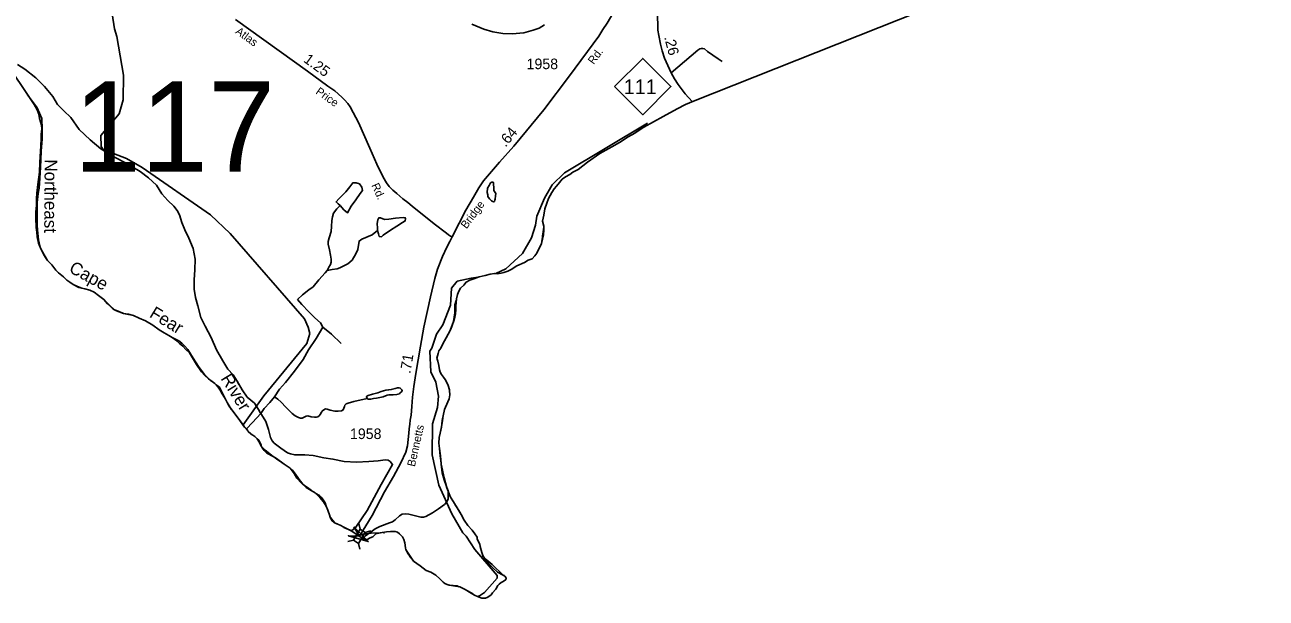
# Model space of a CAD drawing. Extents: x 2206922 to 2357709, y 510027 to 673830.
# Drawn here: x 2325732 to 2340393, y 510027 to 516800 of the extents above; entities that cross this region are included whole.
import ezdxf

# ---------------------------------------------------------------- set-up
doc = ezdxf.new("R2010")
doc.units = 0
for name, color, linetype in [('Exist Boundary Political CountyLine', 7, 'Continuous'), ('Exist Hydrographic Creek Single Shore Label', 7, 'Continuous'), ('Exist Hydrographic Misc Water Feature', 7, 'Continuous'), ('Exist Road Non-System Type 51', 7, 'Continuous'), ('Exist Road Primary NC Attributed', 7, 'Continuous'), ('Exist Road Primary NC Service Mileage Hundredths English Label', 7, 'Continuous'), ('Exist Road Primary NC Shield CELL', 7, 'Continuous'), ('Exist Road Primary NC Shield Number Label', 7, 'Continuous'), ('Exist Road Secondary Mileage Hundredths English Label', 7, 'Continuous'), ('Exist Road Secondary Structure Standard Bridge Attributed CELL', 7, 'Continuous'), ('Exist Road Secondary Structure Standard Bridge CELL', 7, 'Continuous'), ('Exist Road Secondary Structure Standard Bridge Number Label', 7, 'Continuous'), ('Exist Road Secondary Type 51 Attributed', 7, 'Continuous'), ('Exist Road Secondary Type 51 Label', 7, 'Continuous'), ('Exist Road Secondary Type 51 Number Label', 7, 'Continuous')]:
    doc.layers.add(name, color=color, linetype=linetype)

msp = doc.modelspace()

# ---------------------------------------------------------------- linework, layer by layer
at = {"layer": 'Exist Boundary Political CountyLine'}
for points in [[(2333042, 515591), (2333270, 515717), (2333435, 515809), (2333533, 515860), (2333628, 515899), (2336299, 516958), (2337990, 517616), (2339584, 518243), (2340815, 518726), (2342266, 519297), (2343870, 519926), (2345282, 520483), (2346486, 520951), (2347929, 521522), (2348069, 521581), (2348330, 521703)], [(2325475, 516405), (2325840, 515859), (2325879, 515794), (2325896, 515746), (2325906, 515692), (2325927, 515616), (2325932, 515568), (2325924, 515510), (2325925, 515454), (2325920, 515370), (2325916, 515308), (2325910, 515172), (2325903, 515060), (2325887, 514914), (2325872, 514810), (2325870, 514750), (2325869, 514668), (2325862, 514590), (2325863, 514522)], [(2330621, 512776), (2330609, 512828), (2330598, 512862), (2330604, 512890), (2330612, 512918), (2330623, 512950), (2330645, 512982), (2330663, 513023), (2330733, 513145), (2330764, 513206), (2330780, 513250), (2330799, 513302), (2330811, 513348), (2330819, 513388), (2330822, 513434), (2330822, 513478), (2330825, 513520), (2330831, 513564), (2330840, 513614), (2330858, 513654), (2330877, 513689), (2330915, 513725), (2330944, 513761), (2330986, 513782), (2331036, 513798), (2331098, 513823), (2331169, 513840), (2331229, 513854), (2331277, 513863), (2331313, 513859), (2331357, 513866), (2331389, 513876), (2331435, 513890), (2331477, 513909), (2331542, 513952), (2331634, 513991), (2331677, 514019), (2331725, 514037), (2331755, 514072), (2331778, 514102), (2331796, 514140), (2331816, 514172), (2331833, 514215), (2331845, 514267), (2331856, 514321), (2331861, 514375), (2331863, 514423), (2331846, 514481), (2331862, 514551), (2331875, 514627), (2331896, 514695), (2331915, 514747), (2331956, 514821), (2331984, 514864), (2332012, 514896), (2332045, 514936), (2332079, 514975), (2332117, 515005), (2332168, 515032), (2332206, 515060), (2332268, 515091), (2332377, 515176), (2332523, 515281), (2332663, 515357), (2332754, 515408), (2332859, 515477), (2332935, 515520), (2332982, 515550), (2333042, 515591)], [(2325863, 514522), (2325866, 514406), (2325875, 514350), (2325877, 514297), (2325892, 514219), (2325921, 514153), (2325958, 514083), (2325998, 514016), (2326051, 513964), (2326097, 513903), (2326130, 513871), (2326190, 513822), (2326227, 513782), (2326263, 513761), (2326303, 513731), (2326371, 513698), (2326440, 513683), (2326500, 513665), (2326552, 513642), (2326600, 513604), (2326665, 513555), (2326707, 513506), (2326742, 513472), (2326776, 513443), (2326814, 513423), (2326897, 513390), (2326957, 513381), (2327017, 513365), (2327083, 513334), (2327155, 513303), (2327242, 513254), (2327318, 513199), (2327377, 513161), (2327431, 513132), (2327471, 513106), (2327516, 513075), (2327560, 513035), (2327596, 513004), (2327635, 512966), (2327677, 512925), (2327712, 512865), (2327758, 512786), (2327819, 512702), (2327858, 512657), (2327900, 512617), (2327943, 512586), (2327975, 512562), (2327991, 512546), (2328017, 512518), (2328038, 512485), (2328064, 512443), (2328101, 512377), (2328140, 512298), (2328253, 512153), (2328328, 512048), (2328367, 512005), (2328403, 511963), (2328423, 511953), (2328447, 511939), (2328476, 511908), (2328496, 511878), (2328520, 511832), (2328539, 511800), (2328557, 511773), (2328589, 511739), (2328666, 511700), (2328704, 511676), (2328795, 511611), (2328867, 511562), (2328912, 511501), (2328946, 511445), (2328999, 511384), (2329055, 511334), (2329112, 511301), (2329160, 511273), (2329215, 511218), (2329259, 511166), (2329292, 511113), (2329312, 511067), (2329329, 511011), (2329341, 510972), (2329360, 510940), (2329396, 510914), (2329458, 510889), (2329500, 510867), (2329585, 510824), (2329699, 510748), (2329718, 510730), (2329742, 510720), (2329776, 510720), (2329810, 510741), (2329841, 510753), (2329879, 510787), (2329929, 510798), (2330005, 510811), (2330051, 510815), (2330085, 510816), (2330107, 510816), (2330133, 510806), (2330155, 510786)], [(2330155, 510786), (2330177, 510767), (2330191, 510753), (2330208, 510719), (2330220, 510681), (2330229, 510621), (2330233, 510597), (2330245, 510583), (2330259, 510558), (2330282, 510522), (2330324, 510466), (2330401, 510409), (2330473, 510354), (2330527, 510335), (2330586, 510301), (2330632, 510256), (2330673, 510216), (2330693, 510202), (2330721, 510189), (2330749, 510181), (2330795, 510174), (2330869, 510160), (2330934, 510131), (2331002, 510088), (2331044, 510062), (2331078, 510049), (2331129, 510029), (2331147, 510027), (2331173, 510028), (2331200, 510040), (2331238, 510068), (2331256, 510092), (2331295, 510135), (2331318, 510176), (2331335, 510193), (2331356, 510211), (2331380, 510224), (2331398, 510235), (2331414, 510246), (2331418, 510265), (2331405, 510285), (2331392, 510293), (2331382, 510301), (2331250, 510426), (2331182, 510486), (2331145, 510517), (2331131, 510567), (2331106, 510661), (2331075, 510730), (2331073, 510750), (2331048, 510788), (2331016, 510830), (2330965, 510887), (2330919, 510950), (2330884, 511016), (2330837, 511093), (2330794, 511167), (2330760, 511219), (2330715, 511332), (2330683, 511450), (2330650, 511611), (2330641, 511707), (2330628, 511797), (2330623, 511857), (2330626, 511925), (2330638, 511975), (2330651, 512047), (2330662, 512125), (2330689, 512255), (2330726, 512348), (2330743, 512382), (2330747, 512404), (2330751, 512428), (2330751, 512444), (2330748, 512466), (2330748, 512488), (2330730, 512540), (2330717, 512576), (2330695, 512609), (2330675, 512637), (2330652, 512671), (2330638, 512697), (2330628, 512726), (2330621, 512776)]]:
    msp.add_lwpolyline(points, dxfattribs=at)
at = {"layer": 'Exist Hydrographic Misc Water Feature'}
for p, q in [((2325888, 514806), (2325874, 514825)), ((2331856, 514322), (2331846, 514304)), ((2327077, 513337), (2327083, 513334)), ((2328405, 511966), (2328400, 511966)), ((2328876, 511549), (2328895, 511538)), ((2328895, 511538), (2328887, 511535)), ((2328983, 511413), (2328974, 511413)), ((2329072, 511325), (2329071, 511334)), ((2329071, 511334), (2329113, 511302)), ((2330731, 511294), (2330736, 511281)), ((2329728, 510731), (2329725, 510727))]:
    msp.add_line(p, q, dxfattribs=at)
for points in [[(2328309, 512075), (2328554, 512416), (2329064, 513037), (2329096, 513154), (2329078, 513228), (2329035, 513328), (2328158, 514336), (2327923, 514557), (2327117, 515115), (2326933, 515222), (2326657, 515326), (2326632, 515361), (2326630, 515492), (2326844, 515747), (2326892, 515913), (2326897, 516205), (2326818, 516662), (2326792, 516752), (2326765, 516929)], [(2331871, 516801), (2331806, 516762), (2331734, 516736), (2331626, 516707), (2331489, 516693), (2331379, 516698), (2331260, 516719), (2331152, 516747), (2331010, 516808)], [(2325644, 516333), (2325732, 516276), (2325861, 516173), (2325962, 516072), (2326063, 515953), (2326116, 515860), (2326193, 515785), (2326276, 515706), (2326373, 515565), (2326505, 515442), (2326630, 515334), (2326791, 515235), (2326921, 515169), (2327094, 515069), (2327193, 514994), (2327288, 514907), (2327351, 514802), (2327422, 514724), (2327492, 514657), (2327531, 514606), (2327557, 514556), (2327587, 514464), (2327623, 514379), (2327667, 514279), (2327720, 514158), (2327743, 514032), (2327741, 513904), (2327730, 513788), (2327733, 513678), (2327748, 513581), (2327773, 513481), (2327812, 513343), (2327860, 513240), (2327931, 513105), (2327994, 512961), (2328070, 512830), (2328131, 512731), (2328191, 512666), (2328240, 512590), (2328297, 512487), (2328356, 512402), (2328445, 512329), (2328492, 512255), (2328510, 512219), (2328518, 512209)], [(2325763, 515973), (2325834, 515879), (2325879, 515819), (2325932, 515692), (2325938, 515568), (2325935, 515452), (2325924, 515306), (2325916, 515116), (2325908, 514990), (2325901, 514872), (2325888, 514806)], [(2331293, 513861), (2331411, 513919), (2331609, 514098), (2331716, 514283), (2331764, 514432), (2331779, 514541), (2331869, 514752), (2331959, 514910), (2332107, 515053), (2333084, 515637)], [(2333042, 515591), (2332981, 515551), (2332934, 515521)], [(2329457, 514664), (2329498, 514615), (2329542, 514579), (2329587, 514656), (2329641, 514732), (2329694, 514807), (2329719, 514841), (2329711, 514881), (2329683, 514921), (2329644, 514932), (2329604, 514932), (2329571, 514885), (2329524, 514829), (2329480, 514784), (2329441, 514746), (2329407, 514708), (2329431, 514686), (2329457, 514664)], [(2331278, 514714), (2331266, 514708), (2331244, 514721), (2331218, 514743), (2331201, 514771), (2331199, 514791), (2331191, 514821), (2331198, 514871), (2331216, 514903), (2331232, 514933), (2331246, 514941), (2331254, 514941), (2331268, 514936), (2331268, 514916), (2331270, 514876), (2331271, 514844), (2331293, 514806), (2331289, 514778), (2331288, 514742), (2331284, 514730), (2331278, 514714)], [(2325888, 514806), (2325879, 514700), (2325876, 514608), (2325879, 514548), (2325879, 514494), (2325878, 514438), (2325882, 514376), (2325893, 514260), (2325913, 514172), (2325922, 514154), (2325957, 514083), (2325983, 514041), (2325998, 514016)], [(2329457, 514664), (2329416, 514628), (2329378, 514575), (2329367, 514531), (2329357, 514487), (2329354, 514417), (2329351, 514357), (2329326, 514285), (2329316, 514241), (2329316, 514209), (2329329, 514143), (2329342, 514081), (2329350, 514031), (2329351, 513996), (2329341, 513967), (2329323, 513937), (2329302, 513899)], [(2329898, 514371), (2329907, 514331), (2329917, 514301), (2329943, 514296), (2329965, 514314), (2330052, 514373), (2330124, 514420), (2330193, 514464), (2330225, 514483), (2330227, 514507), (2330225, 514521), (2330199, 514524), (2330111, 514515), (2330031, 514503), (2329981, 514500), (2329933, 514520), (2329911, 514519), (2329899, 514495), (2329895, 514453), (2329896, 514397), (2329896, 514375), (2329898, 514371)], [(2329898, 514371), (2329835, 514319), (2329712, 514269), (2329680, 514245), (2329663, 514147), (2329643, 514093), (2329596, 514020), (2329545, 513978), (2329453, 513929), (2329421, 513916), (2329362, 513910), (2329302, 513899)], [(2331861, 514431), (2331861, 514423), (2331861, 514408), (2331854, 514354), (2331846, 514304)], [(2331837, 514240), (2331833, 514215), (2331823, 514190)], [(2331837, 514240), (2331842, 514267), (2331847, 514287), (2331846, 514304)], [(2329302, 513899), (2329278, 513871), (2329203, 513788), (2329138, 513707), (2329084, 513669), (2329013, 513610), (2328954, 513554)], [(2331309, 510296), (2331047, 510603), (2330945, 510760), (2330903, 510801), (2330776, 511022), (2330622, 511364), (2330544, 511722), (2330548, 512086), (2330604, 512279), (2330619, 512414), (2330584, 512580), (2330525, 512702), (2330514, 512945), (2330539, 512979), (2330595, 513145), (2330669, 513256), (2330758, 513489), (2330772, 513690), (2330838, 513772), (2331004, 513808), (2331085, 513818)], [(2326298, 513736), (2326304, 513733), (2326375, 513702), (2326403, 513691)], [(2326659, 513560), (2326664, 513555), (2326737, 513484), (2326791, 513435), (2326815, 513425), (2326888, 513394), (2326897, 513392), (2326956, 513380), (2326977, 513375)], [(2328954, 513554), (2329002, 513498), (2329085, 513409), (2329158, 513338), (2329224, 513279), (2329253, 513229)], [(2330828, 513544), (2330811, 513493), (2330812, 513398), (2330793, 513297), (2330758, 513203), (2330732, 513146), (2330720, 513124)], [(2329253, 513229), (2329172, 513094), (2329082, 512959), (2329019, 512847), (2328915, 512710), (2328810, 512576), (2328739, 512498), (2328682, 512407)], [(2329253, 513229), (2329354, 513144), (2329467, 513037)], [(2327471, 513105), (2327505, 513092), (2327552, 513067), (2327586, 513039), (2327622, 513005), (2327657, 512966), (2327720, 512861), (2327789, 512751), (2327854, 512670), (2327926, 512598), (2327943, 512586), (2327964, 512570), (2327975, 512562), (2327993, 512548), (2328027, 512522), (2328080, 512425), (2328102, 512378), (2328121, 512339), (2328167, 512262)], [(2329776, 512387), (2329768, 512407), (2329769, 512411), (2329771, 512415), (2329779, 512417), (2329787, 512421), (2329837, 512436), (2329901, 512452), (2329939, 512467), (2329967, 512475), (2329997, 512483), (2330030, 512490), (2330060, 512492), (2330104, 512506), (2330132, 512513), (2330150, 512513), (2330166, 512509), (2330174, 512501), (2330180, 512493), (2330184, 512487), (2330189, 512475), (2330187, 512471), (2330159, 512449), (2330155, 512441), (2330141, 512439), (2330125, 512435), (2330083, 512430), (2330055, 512430), (2330033, 512430), (2330013, 512425), (2329965, 512407), (2329924, 512396), (2329884, 512390), (2329850, 512388), (2329820, 512379), (2329808, 512377), (2329796, 512377), (2329788, 512379), (2329784, 512379), (2329780, 512381), (2329776, 512387)], [(2328682, 512407), (2328625, 512339), (2328560, 512266), (2328518, 512209)], [(2329776, 512387), (2329618, 512351), (2329550, 512332), (2329527, 512324), (2329513, 512308), (2329507, 512290), (2329493, 512252), (2329471, 512240), (2329434, 512235), (2329394, 512237), (2329339, 512250), (2329303, 512262), (2329283, 512264), (2329265, 512253), (2329246, 512241), (2329234, 512225), (2329220, 512197), (2329208, 512183), (2329194, 512171), (2329176, 512165), (2329152, 512164), (2329112, 512170), (2329076, 512180), (2329054, 512177), (2329030, 512167), (2329007, 512155), (2328987, 512155), (2328963, 512160), (2328926, 512180), (2328888, 512207), (2328815, 512285), (2328759, 512342), (2328720, 512378), (2328682, 512407)], [(2328518, 512209), (2328421, 512103), (2328348, 512026)], [(2328518, 512209), (2328547, 512166), (2328577, 512116), (2328608, 512021), (2328635, 511927), (2328654, 511887), (2328678, 511859), (2328757, 511798), (2328833, 511745), (2328869, 511731), (2328919, 511720), (2329037, 511719), (2329139, 511712), (2329264, 511686), (2329370, 511671), (2329502, 511642), (2329648, 511634), (2329794, 511641), (2329906, 511649), (2329989, 511660), (2330021, 511656), (2330046, 511640), (2330076, 511608), (2329941, 511371), (2329774, 511064), (2329642, 510866), (2329590, 510823)], [(2330668, 512153), (2330663, 512125), (2330652, 512050), (2330637, 511975), (2330634, 511958)], [(2328276, 512121), (2328322, 512057), (2328329, 512049), (2328348, 512026)], [(2328348, 512026), (2328366, 512004), (2328371, 511998), (2328401, 511970), (2328405, 511966)], [(2328405, 511966), (2328424, 511954), (2328447, 511939), (2328450, 511936), (2328477, 511909), (2328494, 511893), (2328522, 511833), (2328528, 511819), (2328569, 511774), (2328666, 511701), (2328674, 511696), (2328703, 511675), (2328768, 511630), (2328793, 511609)], [(2330630, 511794), (2330637, 511708), (2330648, 511625), (2330650, 511611), (2330661, 511509), (2330684, 511425), (2330708, 511357), (2330717, 511333), (2330731, 511294)], [(2328895, 511538), (2328938, 511482), (2328983, 511413)], [(2328983, 511413), (2329007, 511385), (2329047, 511350), (2329071, 511334)], [(2329170, 511264), (2329210, 511239), (2329231, 511222), (2329247, 511202), (2329265, 511178), (2329277, 511154), (2329291, 511114), (2329310, 511066), (2329319, 511044), (2329331, 511012), (2329335, 510994), (2329355, 510965), (2329373, 510941), (2329392, 510917), (2329396, 510915), (2329421, 510904)], [(2330731, 511294), (2330730, 511200), (2330724, 511182), (2330714, 511164), (2330687, 511135), (2330619, 511081), (2330546, 511034), (2330466, 510991), (2330440, 510983), (2330410, 510984), (2330314, 511009), (2330266, 511019), (2330224, 511022), (2330188, 511018), (2330156, 511000), (2330105, 510951), (2330075, 510931), (2330037, 510916), (2329926, 510875), (2329870, 510847), (2329836, 510822), (2329757, 510764), (2329737, 510745), (2329728, 510731)], [(2330815, 511132), (2330822, 511119), (2330837, 511094), (2330868, 511042), (2330886, 511017)], [(2329494, 510867), (2329499, 510864), (2329536, 510847), (2329585, 510826), (2329590, 510823)], [(2329590, 510823), (2329594, 510820), (2329653, 510780), (2329699, 510748), (2329728, 510731)], [(2329934, 510799), (2329821, 510797), (2329660, 510774)], [(2329979, 510800), (2329969, 510800)], [(2331105, 510663), (2331111, 510638), (2331130, 510567), (2331138, 510543), (2331148, 510518), (2331153, 510513), (2331169, 510485), (2331208, 510439), (2331254, 510390), (2331315, 510336), (2331382, 510301), (2331393, 510296)], [(2330232, 510603), (2330234, 510598), (2330243, 510582), (2330257, 510556), (2330271, 510534), (2330280, 510521), (2330296, 510501), (2330325, 510467)], [(2331309, 510296), (2331309, 510263), (2331161, 510096), (2331103, 510054), (2331077, 510049)], [(2330717, 510191), (2330721, 510189), (2330743, 510183), (2330749, 510182), (2330837, 510173), (2330856, 510163)], [(2330953, 510119), (2331012, 510087), (2331029, 510072)]]:
    msp.add_lwpolyline(points, dxfattribs=at)
at = {"layer": 'Exist Road Non-System Type 51'}
msp.add_lwpolyline([(2333365, 516232), (2333682, 516502), (2333705, 516518), (2333721, 516522), (2333741, 516520), (2333759, 516515), (2333793, 516484), (2333857, 516441), (2333921, 516397), (2333966, 516365)], dxfattribs=at)
at = {"layer": 'Exist Road Primary NC Attributed'}
msp.add_lwpolyline([(2333613, 515893), (2333531, 515983), (2333447, 516095), (2333406, 516160), (2333365, 516232), (2333286, 516407), (2333260, 516491), (2333239, 516572), (2333219, 516675), (2333209, 516736), (2333207, 516807), (2333204, 516882), (2333200, 516979), (2333201, 517164)], dxfattribs=at)
at = {"layer": 'Exist Road Primary NC Shield CELL'}
msp.add_lwpolyline([(2332696, 516071), (2333029, 516404), (2333362, 516071), (2333029, 515738)], close=True, dxfattribs=at)
at = {"layer": 'Exist Road Secondary Structure Standard Bridge Attributed CELL'}
msp.add_lwpolyline([(2329619, 510872), (2329787, 510695), (2329553, 510764), (2329683, 510758)], close=True, dxfattribs=at)
at = {"layer": 'Exist Road Secondary Structure Standard Bridge CELL'}
for p, q in [((2329691, 510841), (2329675, 510908)), ((2329750, 510805), (2329817, 510821)), ((2329546, 510695), (2329613, 510712)), ((2329689, 510608), (2329673, 510675))]:
    msp.add_line(p, q, dxfattribs=at)
msp.add_lwpolyline([(2329613, 510712), (2329691, 510841), (2329751, 510804), (2329673, 510675)], close=True, dxfattribs=at)
at = {"layer": 'Exist Road Secondary Type 51 Attributed'}
for points in [[(2330777, 514296), (2330860, 514457), (2330940, 514610), (2331029, 514765), (2331092, 514876), (2331150, 514958), (2331338, 515176), (2331507, 515366), (2331860, 515794), (2332166, 516197), (2332510, 516666), (2332559, 516744), (2332611, 516821), (2332649, 516888), (2332680, 516947), (2332699, 516988), (2332712, 517003), (2332725, 517011), (2332747, 517025), (2332765, 517040)], [(2330777, 514296), (2330758, 514305), (2330736, 514318), (2330710, 514338), (2330566, 514451), (2330307, 514659), (2330255, 514701), (2330198, 514745), (2330124, 514807), (2330080, 514846), (2330034, 514891), (2330004, 514933), (2329963, 515000), (2329891, 515154), (2329806, 515343), (2329671, 515645), (2329610, 515766), (2329573, 515830), (2329546, 515872), (2329509, 515912), (2329476, 515944), (2329393, 516021), (2329312, 516075), (2329070, 516252), (2328220, 516862)], [(2329683, 510758), (2329833, 511003), (2329981, 511284), (2330084, 511465), (2330172, 511627), (2330232, 511751), (2330251, 511828), (2330266, 511977), (2330271, 512026), (2330278, 512081), (2330283, 512130), (2330294, 512190), (2330304, 512291), (2330312, 512403), (2330328, 512528), (2330349, 512683), (2330403, 513004), (2330445, 513229), (2330522, 513587), (2330573, 513802), (2330605, 513913), (2330663, 514062), (2330715, 514175), (2330752, 514242), (2330777, 514296)]]:
    msp.add_lwpolyline(points, dxfattribs=at)

# ---------------------------------------------------------------- texts
at = {"layer": 'Exist Hydrographic Creek Single Shore Label'}
for s, rotation, p in [('Northeast', 269.6319, (2325966, 515211)), ('Cape', 331.3437, (2326242, 513886)), ('Fear', 328.6189, (2327193, 513355)), ('River', 301.4274, (2328040, 512623))]:
    msp.add_text(s, height=150, rotation=rotation, dxfattribs=at).set_placement(p)
at = {"layer": 'Exist Road Primary NC Service Mileage Hundredths English Label'}
msp.add_text('.26', height=125, rotation=284.5666, dxfattribs=at).set_placement((2333282, 516653))
at = {"layer": 'Exist Road Primary NC Shield Number Label'}
msp.add_text('111', height=175, dxfattribs=at).set_placement((2332805, 515981))
at = {"layer": 'Exist Road Secondary Mileage Hundredths English Label'}
for s, rotation, p in [('1.25', 324.0112, (2329014, 516369)), ('.64', 50.4408, (2331411, 515348)), ('.71', 80.3532, (2330284, 512674))]:
    msp.add_text(s, height=125, rotation=rotation, dxfattribs=at).set_placement(p)
at = {"layer": 'Exist Road Secondary Structure Standard Bridge Number Label'}
msp.add_text('117', height=1066.3, dxfattribs=at).set_placement((2326309, 515065))
at = {"layer": 'Exist Road Secondary Type 51 Label'}
for s, rotation, p in [('Atlas', 324.0189, (2328211, 516705)), ('Rd.', 53.411, (2332450, 516325)), ('Price', 324.6583, (2329159, 515993)), ('Rd.', 294.2707, (2329823, 514905)), ('Bridge', 53.411, (2330948, 514383)), ('Bennetts', 77.3698, (2330338, 511575))]:
    msp.add_text(s, height=95, rotation=rotation, dxfattribs=at).set_placement(p)
at = {"layer": 'Exist Road Secondary Type 51 Number Label'}
for p in [(2331658, 516276), (2329572, 511907)]:
    msp.add_text('1958', height=125, dxfattribs=at).set_placement(p)

doc.saveas('drawing.dxf')
